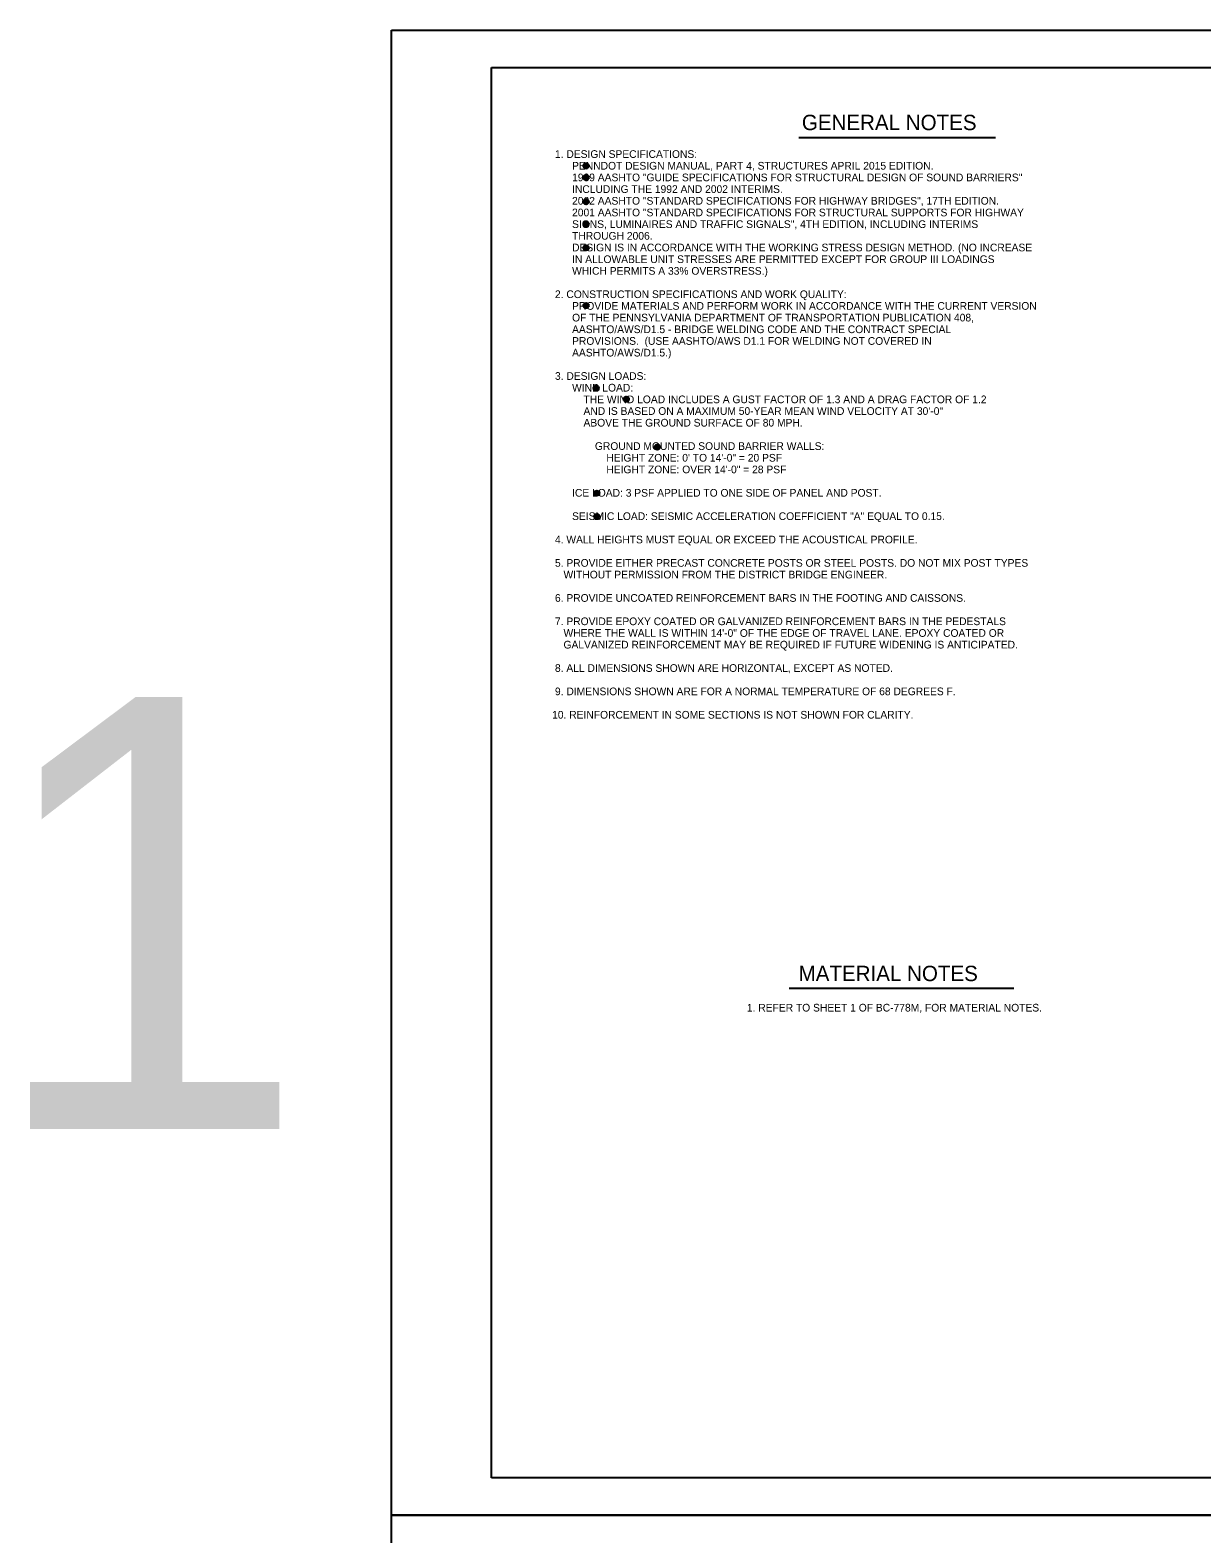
# Model space of a CAD drawing. Extents: x 3475 to 6558, y -3780 to 1166.
# Drawn here: x 3617 to 4085, y 564 to 1166 of the extents above; entities that cross this region are included whole.
import ezdxf

# ---------------------------------------------------------------- set-up
doc = ezdxf.new("R2010")
doc.units = 0
for name, color, linetype in [('1', 7, 'Continuous'), ('2', 7, 'Continuous'), ('PLT-BNDY', 7, 'Continuous')]:
    doc.layers.add(name, color=color, linetype=linetype)

msp = doc.modelspace()

# ---------------------------------------------------------------- linework, layer by layer
at = {"layer": '1'}
for p, q in [((3924.22, 1122.78), (4002.79, 1122.78)), ((3920.31, 782.42), (4010.17, 782.42))]:
    msp.add_line(p, q, dxfattribs=at)
for centre, radius in [((3839.08, 1111.41), 1.07), ((3839.08, 1106.74), 1.07), ((3839.08, 1111.41), 0.8), ((3839.08, 1106.74), 0.8), ((3839.08, 1111.41), 0.533), ((3839.08, 1106.74), 0.533), ((3839.08, 1111.41), 0.267), ((3839.08, 1106.74), 0.267), ((3839.08, 1097.06), 1.07), ((3839.08, 1097.06), 0.8), ((3839.08, 1097.06), 0.533), ((3839.08, 1097.06), 0.267), ((3839.08, 1088.06), 1.07), ((3839.08, 1088.06), 0.8), ((3839.08, 1088.06), 0.533), ((3839.08, 1088.06), 0.267), ((3839.08, 1078.59), 1.07), ((3839.08, 1078.59), 0.8), ((3839.08, 1078.59), 0.533), ((3839.08, 1078.59), 0.267), ((3839.08, 1055.5), 1.07), ((3839.08, 1055.5), 0.8), ((3839.08, 1055.5), 0.533), ((3839.08, 1055.5), 0.267), ((3843.14, 1022.42), 1.07), ((3843.14, 1022.42), 0.8), ((3843.14, 1022.42), 0.533), ((3843.14, 1022.42), 0.267), ((3855.17, 1018.05), 1.07), ((3855.17, 1018.05), 0.8), ((3855.17, 1018.05), 0.533), ((3855.17, 1018.05), 0.267), ((3867.58, 998.91), 1.07), ((3867.58, 998.91), 0.8), ((3867.58, 998.91), 0.533), ((3867.58, 998.91), 0.267), ((3843.42, 980.48), 1.07), ((3843.42, 980.48), 0.8), ((3843.42, 980.48), 0.533), ((3843.42, 980.48), 0.267), ((3843.42, 971.08), 1.07), ((3843.42, 971.08), 0.8), ((3843.42, 971.08), 0.533), ((3843.42, 971.08), 0.267)]:
    msp.add_circle(centre, radius, dxfattribs=at)
at = {"layer": '2'}
for p, q in [((3801.34, 586.69), (3801.34, 1150.69)), ((3801.34, 1150.69), (4587.34, 1150.69)), ((4587.34, 586.69), (3801.34, 586.69))]:
    msp.add_line(p, q, dxfattribs=at)
at = {"layer": 'PLT-BNDY'}
for points in [[(3761.34, 1165.69), (4602.34, 1165.69), (4602.34, 571.69), (3761.34, 571.69)], [(3761.34, 571.69), (4602.34, 571.69), (4602.34, -22.31), (3761.34, -22.31)]]:
    msp.add_lwpolyline(points, close=True, dxfattribs=at)

# ---------------------------------------------------------------- texts
at = {"layer": '1'}
for s, height, p in [('GENERAL NOTES', 6.1441, (3925.38, 1125.67)), (' 1. DESIGN SPECIFICATIONS:', 3.072, (3825.52, 1114.56)), ('       PENNDOT DESIGN MANUAL, PART 4, STRUCTURES APRIL 2015 EDITION.', 3.072, (3825.52, 1109.89)), ('       1989 AASHTO "GUIDE SPECIFICATIONS FOR STRUCTURAL DESIGN OF SOUND BARRIERS"', 3.072, (3825.52, 1105.22)), ('       INCLUDING THE 1992 AND 2002 INTERIMS.', 3.072, (3825.52, 1100.55)), ('       2002 AASHTO "STANDARD SPECIFICATIONS FOR HIGHWAY BRIDGES", 17TH EDITION.', 3.072, (3825.52, 1095.87)), ('       SIGNS, LUMINAIRES AND TRAFFIC SIGNALS", 4TH EDITION, INCLUDING INTERIMS', 3.072, (3825.52, 1086.53)), ('       2001 AASHTO "STANDARD SPECIFICATIONS FOR STRUCTURAL SUPPORTS FOR HIGHWAY', 3.072, (3825.52, 1091.2)), ('       THROUGH 2006.', 3.072, (3825.52, 1081.86)), ('       DESIGN IS IN ACCORDANCE WITH THE WORKING STRESS DESIGN METHOD. (NO INCREASE', 3.072, (3825.52, 1077.19)), ('       WHICH PERMITS A 33% OVERSTRESS.)', 3.072, (3825.52, 1067.84)), ('       IN ALLOWABLE UNIT STRESSES ARE PERMITTED EXCEPT FOR GROUP III LOADINGS', 3.072, (3825.52, 1072.51)), (' 2. CONSTRUCTION SPECIFICATIONS AND WORK QUALITY:', 3.072, (3825.52, 1058.5)), ('       PROVIDE MATERIALS AND PERFORM WORK IN ACCORDANCE WITH THE CURRENT VERSION', 3.072, (3825.52, 1053.83)), ('       AASHTO/AWS/D1.5 - BRIDGE WELDING CODE AND THE CONTRACT SPECIAL', 3.072, (3825.52, 1044.48)), ('       OF THE PENNSYLVANIA DEPARTMENT OF TRANSPORTATION PUBLICATION 408,', 3.072, (3825.52, 1049.15)), ('       PROVISIONS.  (USE AASHTO/AWS D1.1 FOR WELDING NOT COVERED IN ', 3.072, (3825.52, 1039.81)), ('       AASHTO/AWS/D1.5.)', 3.072, (3825.52, 1035.14)), (' 3. DESIGN LOADS:', 3.072, (3825.52, 1025.79)), ('       WIND LOAD:', 3.072, (3825.52, 1021.12)), ('           THE WIND LOAD INCLUDES A GUST FACTOR OF 1.3 AND A DRAG FACTOR OF 1.2', 3.072, (3825.52, 1016.45)), ('           AND IS BASED ON A MAXIMUM 50-YEAR MEAN WIND VELOCITY AT 30\'-0"', 3.072, (3825.52, 1011.78)), ('           ABOVE THE GROUND SURFACE OF 80 MPH.', 3.072, (3825.52, 1007.11)), ('               GROUND MOUNTED SOUND BARRIER WALLS:', 3.072, (3825.52, 997.76)), ('                   HEIGHT ZONE: 0\' TO 14\'-0" = 20 PSF', 3.072, (3825.52, 993.09)), ('                   HEIGHT ZONE: OVER 14\'-0" = 28 PSF', 3.072, (3825.52, 988.42)), ('       ICE LOAD: 3 PSF APPLIED TO ONE SIDE OF PANEL AND POST.', 3.072, (3825.52, 979.07)), ('       SEISMIC LOAD: SEISMIC ACCELERATION COEFFICIENT "A" EQUAL TO 0.15.', 3.072, (3825.52, 969.73)), (' 4. WALL HEIGHTS MUST EQUAL OR EXCEED THE ACOUSTICAL PROFILE.', 3.072, (3825.52, 960.38)), (' 5. PROVIDE EITHER PRECAST CONCRETE POSTS OR STEEL POSTS. DO NOT MIX POST TYPES ', 3.072, (3825.52, 951.04)), ('    WITHOUT PERMISSION FROM THE DISTRICT BRIDGE ENGINEER.', 3.072, (3825.52, 946.37)), (' 6. PROVIDE UNCOATED REINFORCEMENT BARS IN THE FOOTING AND CAISSONS.', 3.072, (3825.52, 937.02)), (' 7. PROVIDE EPOXY COATED OR GALVANIZED REINFORCEMENT BARS IN THE PEDESTALS', 3.072, (3825.52, 927.68)), ('    WHERE THE WALL IS WITHIN 14\'-0" OF THE EDGE OF TRAVEL LANE. EPOXY COATED OR ', 3.072, (3825.52, 923.01)), ('    GALVANIZED REINFORCEMENT MAY BE REQUIRED IF FUTURE WIDENING IS ANTICIPATED.', 3.072, (3825.52, 918.34)), (' 8. ALL DIMENSIONS SHOWN ARE HORIZONTAL, EXCEPT AS NOTED.', 3.072, (3825.52, 908.99)), (' 9. DIMENSIONS SHOWN ARE FOR A NORMAL TEMPERATURE OF 68 DEGREES F.', 3.072, (3825.52, 899.65)), ('1', 172.8, (3599.2, 726.15)), ('10. REINFORCEMENT IN SOME SECTIONS IS NOT SHOWN FOR CLARITY.', 3.072, (3825.52, 890.3)), ('MATERIAL NOTES', 6.1441, (3924.08, 785.3)), ('1. REFER TO SHEET 1 OF BC-778M, FOR MATERIAL NOTES.', 3.072, (3903.39, 773.14))]:
    msp.add_text(s, height=height, dxfattribs=at).set_placement(p)

doc.saveas('drawing.dxf')
